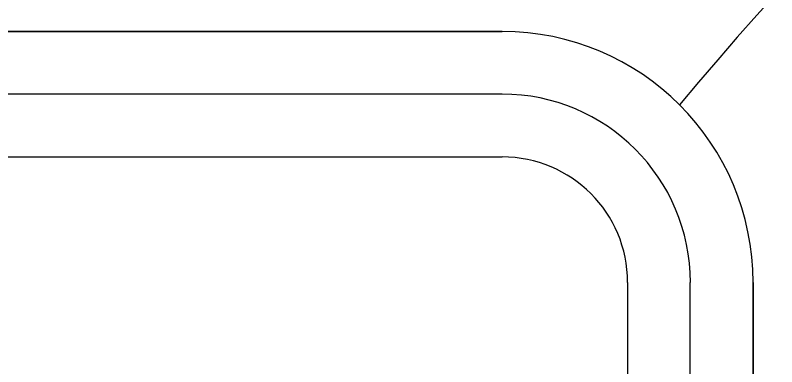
# Model space of a CAD drawing. Extents: x 99976 to 100136, y 99905 to 100011.
# Drawn here: x 100051.8374 to 100051.9603, y 99979.9787 to 99980.0354 of the extents above; entities that cross this region are included whole.
import ezdxf

# ---------------------------------------------------------------- set-up
doc = ezdxf.new("R2010")
doc.units = 0
doc.layers.add('TR_SN_ConstructionSigns', color=7, linetype='Continuous')
doc.layers.add('TR_WZ_WorkZoneDetails', color=7, linetype='Continuous')

msp = doc.modelspace()

# ---------------------------------------------------------------- linework, layer by layer
at = {"layer": 'TR_SN_ConstructionSigns'}
for p, q in [((100051.75396, 99980.03282), (100051.91596, 99980.03282)), ((100051.91596, 99980.03282), (100051.75396, 99980.03282)), ((100051.91596, 99980.03282), (100051.75396, 99980.03282)), ((100051.91596, 99980.02269), (100051.75396, 99980.02269)), ((100051.75396, 99980.01257), (100051.91596, 99980.01257)), ((100051.93621, 99979.99232), (100051.93621, 99979.66832)), ((100051.94633, 99979.66832), (100051.94633, 99979.99232)), ((100051.95646, 99979.99232), (100051.95646, 99979.66832)), ((100051.95646, 99979.66832), (100051.95646, 99979.99232)), ((100051.95646, 99979.66832), (100051.95646, 99979.99232))]:
    msp.add_line(p, q, dxfattribs=at)
for radius in [0.0405, 0.0405, 0.0405, 0.03038, 0.02025]:
    msp.add_arc((100051.91596, 99979.99232), radius, 0, 90, dxfattribs=at)
at = {"layer": 'TR_WZ_WorkZoneDetails'}
msp.add_arc((100052.387, 99979.65228), 0.57589, 20.89959, 140.19405, dxfattribs=at)

doc.saveas('drawing.dxf')
